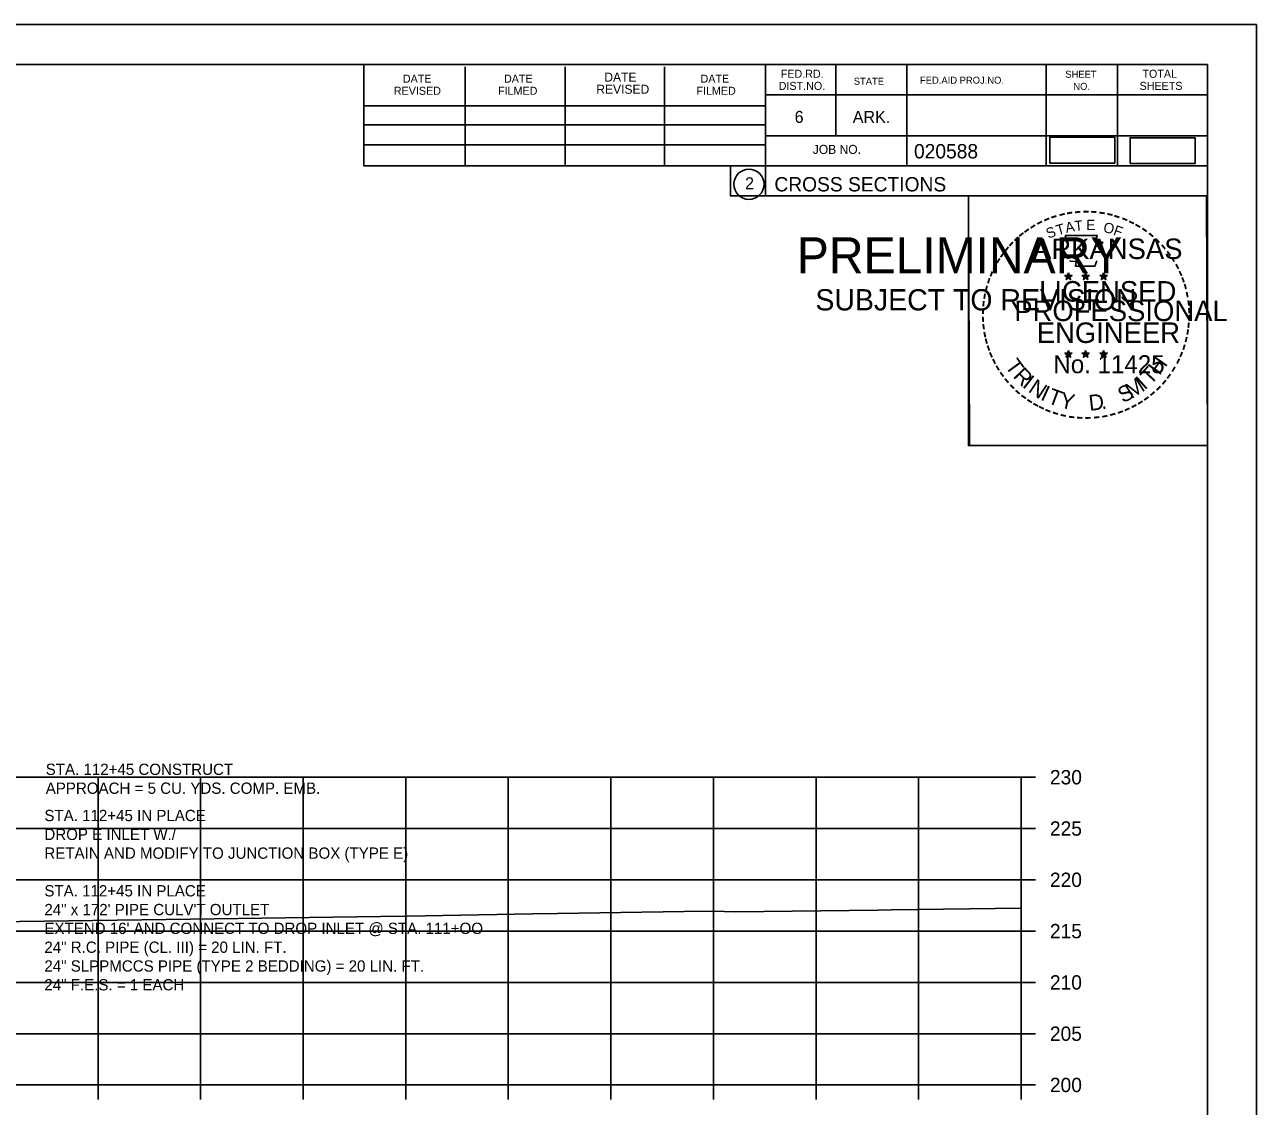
# Model space of a CAD drawing. Extents: x 1368968 to 1369915, y 377395 to 380381.
# Drawn here: x 1369794.6 to 1369914.7, y 377715.9 to 377821.4 of the extents above; entities that cross this region are included whole.
import ezdxf

# ---------------------------------------------------------------- set-up
doc = ezdxf.new("R2010")
doc.units = 0
for name, color, linetype in [('Default', 7, 'Continuous'), ('S_BREAKLINE_ANNOT', 7, 'Continuous'), ('S_BRIDGE', 7, 'Continuous'), ('S_BRIDGE_ANNOT', 7, 'Continuous'), ('S_BUILDING_ANNOT', 7, 'Continuous'), ('S_CAL_CORNER', 7, 'Continuous'), ('S_CONTOUR_MINOR', 7, 'Continuous'), ('S_CTL_TABLE', 7, 'Continuous'), ('S_DITCHLINE_ANNOT', 7, 'Continuous'), ('S_DROP_INLET', 7, 'Continuous')]:
    doc.layers.add(name, color=color, linetype=linetype)

msp = doc.modelspace()

# ---------------------------------------------------------------- linework, layer by layer
at = {"layer": 'Default'}
for points in [[(1369894.57, 377807.87), (1369900.91, 377807.87), (1369900.91, 377810.39), (1369894.57, 377810.39)], [(1369902.4, 377807.83), (1369908.74, 377807.83), (1369908.74, 377810.35), (1369902.4, 377810.35)]]:
    msp.add_lwpolyline(points, close=True, dxfattribs=at)
at = {"layer": 'S_BREAKLINE_ANNOT'}
for p, q in [((1369891.78, 377718.01), (1369891.78, 377748.01)), ((1369893.18, 377748.01), (1369891.78, 377748.01)), ((1369893.18, 377743.01), (1369891.78, 377743.01)), ((1369893.18, 377738.01), (1369891.78, 377738.01)), ((1369893.18, 377733.01), (1369891.78, 377733.01)), ((1369893.18, 377728.01), (1369891.78, 377728.01)), ((1369893.18, 377723.01), (1369891.78, 377723.01)), ((1369611.78, 377718.01), (1369891.78, 377718.01)), ((1369801.78, 377716.61), (1369801.78, 377718.01)), ((1369811.78, 377716.61), (1369811.78, 377718.01)), ((1369821.78, 377716.61), (1369821.78, 377718.01)), ((1369831.78, 377716.61), (1369831.78, 377718.01)), ((1369841.78, 377716.61), (1369841.78, 377718.01)), ((1369851.78, 377716.61), (1369851.78, 377718.01)), ((1369861.78, 377716.61), (1369861.78, 377718.01)), ((1369871.78, 377716.61), (1369871.78, 377718.01)), ((1369881.78, 377716.61), (1369881.78, 377718.01)), ((1369891.78, 377716.61), (1369891.78, 377718.01)), ((1369893.18, 377718.01), (1369891.78, 377718.01))]:
    msp.add_line(p, q, dxfattribs=at)
at = {"layer": 'S_BRIDGE_ANNOT'}
for p, q in [((1369593.78, 377817.47), (1369909.96, 377817.47)), ((1369827.7, 377807.59), (1369827.7, 377817.47)), ((1369837.56, 377807.59), (1369837.56, 377817.27)), ((1369847.32, 377807.59), (1369847.32, 377817.27)), ((1369857, 377807.59), (1369857, 377817.27)), ((1369866.86, 377817.47), (1369866.86, 377804.67)), ((1369873.7, 377817.47), (1369873.7, 377810.53)), ((1369880.64, 377817.47), (1369880.64, 377807.59)), ((1369894.22, 377817.47), (1369894.22, 377807.59)), ((1369901.16, 377817.47), (1369901.16, 377807.59)), ((1369909.96, 377612.01), (1369909.96, 377817.47)), ((1369909.96, 377814.53), (1369866.86, 377814.53)), ((1369909.96, 377814.55), (1369909.96, 377814.55)), ((1369827.7, 377813.45), (1369866.86, 377813.45)), ((1369827.7, 377811.59), (1369866.86, 377811.59)), ((1369909.96, 377810.53), (1369866.86, 377810.53)), ((1369869.82, 377810.53), (1369909.96, 377810.53)), ((1369827.7, 377807.59), (1369827.7, 377809.65)), ((1369827.7, 377809.65), (1369866.86, 377809.65)), ((1369909.96, 377807.59), (1369827.7, 377807.59)), ((1369866.86, 377804.67), (1369909.96, 377804.67))]:
    msp.add_line(p, q, dxfattribs=at)
msp.add_circle((1369865.24, 377805.81), 1.47, dxfattribs=at)
at = {"layer": 'S_BUILDING_ANNOT'}
for p, q in [((1369896.04, 377796.93), (1369896.39, 377796.82)), ((1369896.04, 377796.93), (1369896.29, 377796.89)), ((1369896.04, 377796.93), (1369896.28, 377796.81)), ((1369896.17, 377796.52), (1369896.39, 377796.82)), ((1369896.17, 377796.52), (1369896.3, 377796.77)), ((1369896.17, 377796.52), (1369896.39, 377796.74)), ((1369896.39, 377797.18), (1369896.35, 377796.93)), ((1369896.39, 377796.82), (1369896.39, 377797.18)), ((1369896.39, 377797.18), (1369896.44, 377796.93)), ((1369896.74, 377796.93), (1369896.39, 377796.82)), ((1369896.6, 377796.52), (1369896.39, 377796.82)), ((1369896.74, 377796.93), (1369896.45, 377796.88)), ((1369896.6, 377796.52), (1369896.47, 377796.81)), ((1369896.74, 377796.93), (1369896.53, 377796.83)), ((1369897.71, 377796.93), (1369898.06, 377796.82)), ((1369897.71, 377796.93), (1369897.96, 377796.89)), ((1369897.71, 377796.93), (1369897.95, 377796.81)), ((1369897.84, 377796.52), (1369898.06, 377796.82)), ((1369897.84, 377796.52), (1369897.97, 377796.77)), ((1369897.84, 377796.52), (1369898.06, 377796.74)), ((1369898.06, 377797.18), (1369898.02, 377796.93)), ((1369898.06, 377796.82), (1369898.06, 377797.18)), ((1369898.06, 377797.18), (1369898.11, 377796.93)), ((1369898.41, 377796.93), (1369898.06, 377796.82)), ((1369898.27, 377796.52), (1369898.06, 377796.82)), ((1369898.41, 377796.93), (1369898.12, 377796.88)), ((1369898.27, 377796.52), (1369898.14, 377796.81)), ((1369898.41, 377796.93), (1369898.2, 377796.83)), ((1369899.48, 377796.92), (1369899.82, 377796.81)), ((1369899.48, 377796.92), (1369899.73, 377796.87)), ((1369899.48, 377796.92), (1369899.71, 377796.8)), ((1369899.61, 377796.51), (1369899.82, 377796.81)), ((1369899.61, 377796.51), (1369899.73, 377796.75)), ((1369899.82, 377797.17), (1369899.78, 377796.92)), ((1369899.82, 377796.81), (1369899.82, 377797.17)), ((1369899.82, 377797.17), (1369899.87, 377796.92)), ((1369900.17, 377796.92), (1369899.82, 377796.81)), ((1369900.04, 377796.51), (1369899.82, 377796.81)), ((1369900.17, 377796.92), (1369899.89, 377796.87)), ((1369900.04, 377796.51), (1369899.9, 377796.8)), ((1369900.17, 377796.92), (1369899.97, 377796.82)), ((1369896.6, 377796.52), (1369896.39, 377796.74)), ((1369898.27, 377796.52), (1369898.06, 377796.74)), ((1369899.61, 377796.51), (1369899.82, 377796.73)), ((1369900.04, 377796.51), (1369899.82, 377796.72)), ((1369896.39, 377789.61), (1369896.35, 377789.36)), ((1369896.39, 377789.25), (1369896.39, 377789.61)), ((1369896.39, 377789.61), (1369896.44, 377789.36)), ((1369898.06, 377789.61), (1369898.01, 377789.36)), ((1369898.06, 377789.25), (1369898.06, 377789.61)), ((1369898.06, 377789.61), (1369898.1, 377789.36)), ((1369899.82, 377789.6), (1369899.78, 377789.35)), ((1369899.82, 377789.24), (1369899.82, 377789.6)), ((1369899.82, 377789.6), (1369899.87, 377789.35)), ((1369896.04, 377789.36), (1369896.39, 377789.25)), ((1369896.04, 377789.36), (1369896.29, 377789.31)), ((1369896.04, 377789.36), (1369896.27, 377789.24)), ((1369896.17, 377788.95), (1369896.39, 377789.25)), ((1369896.17, 377788.95), (1369896.3, 377789.19)), ((1369896.17, 377788.95), (1369896.38, 377789.17)), ((1369896.6, 377788.95), (1369896.38, 377789.16)), ((1369896.73, 377789.36), (1369896.39, 377789.25)), ((1369896.6, 377788.95), (1369896.39, 377789.25)), ((1369896.73, 377789.36), (1369896.45, 377789.31)), ((1369896.6, 377788.95), (1369896.46, 377789.24)), ((1369896.73, 377789.36), (1369896.53, 377789.26)), ((1369897.71, 377789.36), (1369898.06, 377789.25)), ((1369897.71, 377789.36), (1369897.96, 377789.31)), ((1369897.71, 377789.36), (1369897.94, 377789.24)), ((1369897.84, 377788.95), (1369898.06, 377789.25)), ((1369897.84, 377788.95), (1369897.97, 377789.19)), ((1369897.84, 377788.95), (1369898.05, 377789.17)), ((1369898.27, 377788.95), (1369898.05, 377789.16)), ((1369898.4, 377789.36), (1369898.06, 377789.25)), ((1369898.27, 377788.95), (1369898.06, 377789.25)), ((1369898.4, 377789.36), (1369898.12, 377789.31)), ((1369898.27, 377788.95), (1369898.13, 377789.24)), ((1369898.4, 377789.36), (1369898.2, 377789.26)), ((1369899.47, 377789.35), (1369899.82, 377789.24)), ((1369899.47, 377789.35), (1369899.73, 377789.3)), ((1369899.47, 377789.35), (1369899.71, 377789.23)), ((1369899.61, 377788.94), (1369899.82, 377789.24)), ((1369899.61, 377788.94), (1369899.73, 377789.18)), ((1369899.61, 377788.94), (1369899.82, 377789.16)), ((1369900.17, 377789.35), (1369899.82, 377789.24)), ((1369900.04, 377788.94), (1369899.82, 377789.24)), ((1369900.04, 377788.94), (1369899.82, 377789.15)), ((1369900.17, 377789.35), (1369899.88, 377789.3)), ((1369900.04, 377788.94), (1369899.9, 377789.23)), ((1369900.17, 377789.35), (1369899.97, 377789.25))]:
    msp.add_line(p, q, dxfattribs=at)
for points in [[(1369896.08, 377800.81), (1369896.35, 377799.98)], [(1369899.59, 377799.89), (1369899.74, 377800.17), (1369899.05, 377800.15), (1369899.2, 377800.81), (1369896.08, 377800.81)], [(1369896.57, 377798.39), (1369896.57, 377798.3), (1369897.14, 377798.28), (1369897.08, 377797.81), (1369898.95, 377797.81), (1369899.15, 377798.34)], [(1369896.39, 377797.18), (1369896.6, 377796.52), (1369896.04, 377796.93), (1369896.74, 377796.93), (1369896.17, 377796.52), (1369896.39, 377797.18)], [(1369898.06, 377797.18), (1369898.27, 377796.52), (1369897.71, 377796.93), (1369898.41, 377796.93), (1369897.84, 377796.52), (1369898.06, 377797.18)], [(1369899.82, 377797.17), (1369900.04, 377796.51), (1369899.48, 377796.92), (1369900.17, 377796.92), (1369899.61, 377796.51), (1369899.82, 377797.17)], [(1369896.39, 377789.61), (1369896.6, 377788.95), (1369896.04, 377789.36), (1369896.73, 377789.36), (1369896.17, 377788.95), (1369896.39, 377789.61)], [(1369898.06, 377789.61), (1369898.27, 377788.95), (1369897.71, 377789.36), (1369898.4, 377789.36), (1369897.84, 377788.95), (1369898.06, 377789.61)], [(1369899.82, 377789.6), (1369900.04, 377788.94), (1369899.47, 377789.35), (1369900.17, 377789.35), (1369899.61, 377788.94), (1369899.82, 377789.6)]]:
    msp.add_lwpolyline(points, dxfattribs=at)
for centre, radius in [((1369896.39, 377796.82), 0.172), ((1369896.39, 377796.82), 0.145), ((1369896.39, 377796.82), 0.116), ((1369896.39, 377796.82), 0.0991), ((1369896.39, 377796.82), 0.0747), ((1369896.39, 377796.82), 0.0495), ((1369896.39, 377796.82), 0.0296), ((1369898.06, 377796.82), 0.172), ((1369898.06, 377796.82), 0.145), ((1369898.06, 377796.82), 0.116), ((1369898.06, 377796.82), 0.0991), ((1369898.06, 377796.82), 0.0747), ((1369898.06, 377796.82), 0.0495), ((1369898.06, 377796.82), 0.0296), ((1369899.82, 377796.81), 0.172), ((1369899.82, 377796.81), 0.145), ((1369899.82, 377796.81), 0.116), ((1369899.82, 377796.81), 0.0991), ((1369899.82, 377796.81), 0.0747), ((1369899.82, 377796.81), 0.0495), ((1369899.82, 377796.81), 0.0296), ((1369896.39, 377789.25), 0.172), ((1369896.39, 377789.25), 0.145), ((1369896.39, 377789.25), 0.116), ((1369896.39, 377789.25), 0.0991), ((1369896.39, 377789.25), 0.0747), ((1369896.39, 377789.25), 0.0495), ((1369896.39, 377789.25), 0.0296), ((1369898.05, 377789.25), 0.172), ((1369898.05, 377789.25), 0.145), ((1369898.05, 377789.25), 0.116), ((1369898.05, 377789.25), 0.0991), ((1369898.05, 377789.25), 0.0747), ((1369898.05, 377789.25), 0.0495), ((1369898.05, 377789.25), 0.0296), ((1369899.82, 377789.24), 0.172), ((1369899.82, 377789.24), 0.145), ((1369899.82, 377789.24), 0.116), ((1369899.82, 377789.24), 0.0991), ((1369899.82, 377789.24), 0.0747), ((1369899.82, 377789.24), 0.0495), ((1369899.82, 377789.24), 0.0296)]:
    msp.add_circle(centre, radius, dxfattribs=at)
at = {"layer": 'S_CTL_TABLE'}
msp.add_lwpolyline([(1369791.73, 377733.91), (1369808.43, 377734.15), (1369810.8, 377734.16), (1369829.33, 377734.44), (1369831.91, 377734.48), (1369844.15, 377734.68), (1369846.58, 377734.72), (1369858.94, 377734.92), (1369861.83, 377734.94), (1369863.88, 377734.89), (1369877.82, 377735.06), (1369879.14, 377735.07), (1369891.78, 377735.23)], dxfattribs=at)
at = {"layer": 'S_DITCHLINE_ANNOT'}
for p, q in [((1369611.78, 377748.01), (1369891.78, 377748.01)), ((1369801.78, 377718.01), (1369801.78, 377748.01)), ((1369811.78, 377718.01), (1369811.78, 377748.01)), ((1369821.78, 377718.01), (1369821.78, 377748.01)), ((1369831.78, 377718.01), (1369831.78, 377748.01)), ((1369841.78, 377718.01), (1369841.78, 377748.01)), ((1369851.78, 377718.01), (1369851.78, 377748.01)), ((1369861.78, 377718.01), (1369861.78, 377748.01)), ((1369871.78, 377718.01), (1369871.78, 377748.01)), ((1369881.78, 377718.01), (1369881.78, 377748.01)), ((1369891.78, 377718.01), (1369891.78, 377748.01)), ((1369611.78, 377743.01), (1369891.78, 377743.01)), ((1369611.78, 377738.01), (1369891.78, 377738.01)), ((1369611.78, 377733.01), (1369891.78, 377733.01)), ((1369611.78, 377728.01), (1369891.78, 377728.01)), ((1369611.78, 377723.01), (1369891.78, 377723.01)), ((1369611.78, 377718.01), (1369891.78, 377718.01))]:
    msp.add_line(p, q, dxfattribs=at)
at = {"layer": 'S_DROP_INLET'}
for p, q in [((1369581.38, 377821.37), (1369914.71, 377821.37)), ((1369885.99, 377782.22), (1369885.99, 377782.22))]:
    msp.add_line(p, q, dxfattribs=at)
for points in [[(1369581.37, 377821.37), (1369914.71, 377821.37), (1369914.71, 377608.03), (1369581.37, 377608.03)], [(1369827.7, 377817.47), (1369827.7, 377807.59), (1369863.43, 377807.59), (1369863.43, 377804.67), (1369886.63, 377804.67), (1369886.63, 377780.34), (1369909.96, 377780.34), (1369909.96, 377612.01), (1369593.78, 377612.01), (1369593.78, 377817.47)], [(1369886.63, 377804.67), (1369909.84, 377804.67), (1369909.96, 377780.34), (1369886.75, 377780.34)]]:
    msp.add_lwpolyline(points, close=True, dxfattribs=at)

# ---------------------------------------------------------------- texts
at = {"layer": 'S_BRIDGE'}
for s, p in [('230', (1369894.58, 377747.31)), ('225', (1369894.58, 377742.31)), ('220', (1369894.58, 377737.31)), ('215', (1369894.58, 377732.31)), ('210', (1369894.58, 377727.31)), ('205', (1369894.58, 377722.31)), ('200', (1369894.58, 377717.31))]:
    msp.add_text(s, height=1.4, dxfattribs=at).set_placement(p)
at = {"layer": 'S_BRIDGE_ANNOT'}
for s, height, p in [('DATE', 0.782, (1369831.5, 377815.71)), ('DATE', 0.782, (1369841.36, 377815.71)), ('DATE', 0.879, (1369851.14, 377815.81)), ('DATE', 0.782, (1369860.52, 377815.71)), ('FED.RD.', 0.782, (1369868.34, 377816.19)), ('STATE', 0.684, (1369875.46, 377815.51)), ('FED.AID PROJ.NO.', 0.684, (1369881.92, 377815.61)), ('SHEET', 0.684, (1369896.08, 377816.19)), ('TOTAL', 0.782, (1369903.6, 377816.19)), ('REVISED', 0.782, (1369830.62, 377814.53)), ('FILMED', 0.782, (1369840.78, 377814.53)), ('REVISED', 0.879, (1369850.36, 377814.63)), ('FILMED', 0.782, (1369860.12, 377814.53)), ('DIST.NO.', 0.782, (1369868.14, 377815.01)), ('NO.', 0.684, (1369896.86, 377815.01)), ('SHEETS', 0.782, (1369903.32, 377815.01)), ('6', 1.17, (1369869.7, 377811.79)), ('ARK.', 1.172, (1369875.36, 377811.79)), ('JOB NO.', 0.879, (1369871.46, 377808.77)), ('020588', 1.4, (1369881.33, 377808.33)), ('2', 1.17, (1369864.86, 377805.32)), ('CROSS SECTIONS', 1.4, (1369867.72, 377805.11))]:
    msp.add_text(s, height=height, rotation=360, dxfattribs=at).set_placement(p)
at = {"layer": 'S_BUILDING_ANNOT'}
for s, height, rotation, p in [('-', 1.6, 19.1761, (1369894.83, 377801.94)), ('-', 1.6, 13.6301, (1369895.58, 377802.18)), ('-', 1.6, 10.2193, (1369896.26, 377802.34)), ('-', 1.6, 5.8968, (1369896.99, 377802.45)), ('-', 1.6, 0.1862, (1369897.76, 377802.52)), ('-', 1.6, 357.743, (1369898.48, 377802.51)), ('-', 1.6, 352.1617, (1369899.23, 377802.45)), ('-', 1.6, 347.2049, (1369899.95, 377802.34)), ('-', 1.6, 342.3362, (1369900.58, 377802.18)), ('-', 1.6, 34.0636, (1369892.97, 377800.98)), ('-', 1.6, 28.7918, (1369893.56, 377801.35)), ('-', 1.6, 24.3072, (1369894.2, 377801.67)), ('S', 1, 21.594, (1369894.44, 377800.49)), ('T', 1, 16.4036, (1369895.35, 377800.82)), ('A', 1, 11.2132, (1369896.18, 377801.07)), ('T', 1, 6.0228, (1369897.03, 377801.23)), ('E', 1, 0.8323, (1369898.13, 377801.34)), ('O', 1, 350.4515, (1369899.74, 377801.13)), ('F', 1, 340.0707, (1369900.69, 377800.91)), ('-', 1.6, 337.8551, (1369901.32, 377801.96)), ('-', 1.6, 334.1211, (1369901.95, 377801.69)), ('-', 1.6, 329.6409, (1369902.53, 377801.41)), ('-', 1.6, 325.8627, (1369903.17, 377801.04)), ('-', 1.6, 42.9622, (1369891.48, 377799.79)), ('-', 1.6, 38.9507, (1369891.91, 377800.21)), ('-', 1.6, 36.2317, (1369892.39, 377800.58)), ('ARKANSAS', 2, 360, (1369892.94, 377798.52)), ('-', 1.6, 320.5297, (1369903.78, 377800.62)), ('-', 1.6, 315.5786, (1369904.38, 377800.13)), ('-', 1.6, 54.2325, (1369890.22, 377798.26)), ('-', 1.6, 50.6142, (1369890.63, 377798.83)), ('-', 1.6, 48.423, (1369891.03, 377799.31)), ('-', 1.6, 309.8797, (1369904.95, 377799.58)), ('-', 1.6, 306.6522, (1369905.47, 377798.98)), ('-', 1.6, 62.8713, (1369889.58, 377797.12)), ('-', 1.6, 58.0706, (1369889.89, 377797.73)), ('-', 1.4, 303.6753, (1369905.96, 377798.41)), ('-', 1.6, 299.6684, (1369906.28, 377797.8)), ('-', 1.6, 67.7743, (1369889.32, 377796.51)), ('DWB', 0.01, 360, (1369896.38, 377796.81)), ('DWB', 0.01, 360, (1369898.05, 377796.81)), ('DWB', 0.01, 360, (1369899.81, 377796.8)), ('-', 1.6, 294.6628, (1369906.6, 377797.19)), ('-', 1.6, 290.5728, (1369906.86, 377796.61)), ('-', 1.6, 75.461, (1369888.9, 377795.16)), ('-', 1.6, 72.3945, (1369889.1, 377795.88)), ('LICENSED', 2, 360, (1369893.53, 377794.37)), ('-', 1.6, 285.1233, (1369907.09, 377796.03)), ('-', 1.6, 85.1863, (1369888.69, 377793.76)), ('-', 1.6, 81.2013, (1369888.77, 377794.45)), ('PROFESSIONAL', 2, 360, (1369891.11, 377792.47)), ('-', 1.6, 280.5493, (1369907.29, 377795.29)), ('-', 1.6, 276.5962, (1369907.45, 377794.52)), ('-', 1.6, 89.0622, (1369888.67, 377793.06)), ('-', 1.6, 274.3301, (1369907.51, 377793.8)), ('-', 1.6, 94.1959, (1369888.7, 377792.33)), ('-', 1.6, 98.9479, (1369888.78, 377791.67)), ('ENGINEER', 2, 360, (1369893.3, 377790.34)), ('-', 1.6, 263.5172, (1369907.53, 377792.5)), ('-', 1.6, 269.9407, (1369907.55, 377793.17)), ('-', 1.6, 101.7149, (1369888.91, 377790.93)), ('-', 1.6, 105.4578, (1369889.07, 377790.34)), ('-', 1.6, 255.7626, (1369907.35, 377791.17)), ('-', 1.6, 260.9953, (1369907.46, 377791.85)), ('-', 1.6, 109.0874, (1369889.29, 377789.71)), ('-', 1.6, 252.8681, (1369907.17, 377790.45)), ('-', 1.6, 114.0643, (1369889.54, 377789.11)), ('-', 1.6, 115.7289, (1369889.85, 377788.49)), ('T', 1.54, 306.0406, (1369890.15, 377788.08)), ('No. 11425', 1.757, 360, (1369894.92, 377787.39)), ('DWB', 0.01, 360, (1369896.37, 377789.24)), ('DWB', 0.01, 360, (1369898.04, 377789.24)), ('DWB', 0.01, 360, (1369899.81, 377789.23)), ('H', 1.54, 54.6088, (1369905.27, 377787.12)), ('-', 1.6, 244.6197, (1369906.68, 377789.15)), ('-', 1.6, 247.8887, (1369906.94, 377789.78)), ('-', 1.6, 120.4471, (1369890.2, 377787.91)), ('-', 1.6, 125.8934, (1369890.61, 377787.35)), ('R', 1.54, 314.005, (1369890.91, 377787.04)), ('I', 1.54, 321.9694, (1369891.81, 377786.1)), ('T', 1.54, 46.6444, (1369904.38, 377786.18)), ('-', 1.6, 233.8452, (1369905.89, 377787.75)), ('-', 1.6, 239.0712, (1369906.29, 377788.4)), ('-', 1.6, 130.7181, (1369891.07, 377786.79)), ('-', 1.6, 134.2238, (1369891.59, 377786.25)), ('N', 1.54, 326.5002, (1369892.38, 377785.63)), ('I', 1.54, 335.3603, (1369893.58, 377784.85)), ('T', 1.54, 339.8912, (1369894.25, 377784.52)), ('S', 1.54, 26.9312, (1369901.69, 377784.45)), ('M', 1.54, 32.6563, (1369902.53, 377784.85)), ('I', 1.54, 42.1136, (1369903.81, 377785.7)), ('-', 1.6, 225.7653, (1369904.98, 377786.62)), ('-', 1.6, 231.2538, (1369905.46, 377787.18)), ('-', 1.6, 138.9338, (1369892.11, 377785.78)), ('-', 1.6, 144.6463, (1369892.67, 377785.38)), ('-', 1.6, 148.0898, (1369893.23, 377785.01)), ('Y', 1.54, 347.8556, (1369895.46, 377784.07)), ('D', 1.54, 6.3969, (1369898.45, 377783.72)), ('-', 1.6, 212.2491, (1369903.37, 377785.25)), ('-', 1.6, 215.7363, (1369903.91, 377785.63)), ('-', 1.6, 221.0851, (1369904.45, 377786.11)), ('-', 1.6, 151.5704, (1369893.81, 377784.68)), ('-', 1.6, 154.6002, (1369894.33, 377784.44)), ('-', 1.6, 158.5612, (1369894.95, 377784.18)), ('-', 1.6, 162.7983, (1369895.64, 377783.97)), ('.', 1.54, 13.7642, (1369899.64, 377783.84)), ('-', 1.6, 195.4743, (1369900.89, 377784.07)), ('-', 1.6, 200.7184, (1369901.57, 377784.31)), ('-', 1.6, 204.2516, (1369902.19, 377784.58)), ('-', 1.6, 207.3568, (1369902.81, 377784.9)), ('-', 1.6, 167.5555, (1369896.36, 377783.8)), ('-', 1.6, 173.1155, (1369897.13, 377783.69)), ('-', 1.6, 176.5183, (1369897.88, 377783.64)), ('-', 1.6, 181.5918, (1369898.62, 377783.66)), ('-', 1.6, 185.8167, (1369899.43, 377783.74)), ('-', 1.6, 191.2858, (1369900.16, 377783.87))]:
    msp.add_text(s, height=height, rotation=rotation, dxfattribs=at).set_placement(p)
at = {"layer": 'S_CAL_CORNER'}
for s, height, p in [('PRELIMINARY', 3.5, (1369869.91, 377797.14)), ('DWB', 0.01, (1369870.65, 377798.99)), ('SUBJECT TO REVISION', 2.0751, (1369871.72, 377793.51))]:
    msp.add_text(s, height=height, rotation=360, dxfattribs=at).set_placement(p)
at = {"layer": 'S_CONTOUR_MINOR'}
for s, p in [('STA. 112+45 CONSTRUCT ', (1369796.68, 377748.23)), ('APPROACH = 5 CU. YDS. COMP. EMB.', (1369796.68, 377746.39)), ('STA. 112+45 IN PLACE', (1369796.55, 377743.73)), ('DROP E INLET W./ ', (1369796.55, 377741.89)), ('RETAIN AND MODIFY TO JUNCTION BOX (TYPE E)', (1369796.55, 377740.06)), ('STA. 112+45 IN PLACE', (1369796.55, 377736.39)), ('24" x 172\' PIPE CULV\'T OUTLET', (1369796.55, 377734.56)), ("EXTEND 16' AND CONNECT TO DROP INLET @ STA. 111+OO", (1369796.55, 377732.73)), ('24" R.C. PIPE (CL. III) = 20 LIN. FT.', (1369796.55, 377730.89)), ('24" SLPPMCCS PIPE (TYPE 2 BEDDING) = 20 LIN. FT.', (1369796.55, 377729.06)), ('24" F.E.S. = 1 EACH', (1369796.55, 377727.23))]:
    msp.add_text(s, height=1.1, dxfattribs=at).set_placement(p)

doc.saveas('drawing.dxf')
